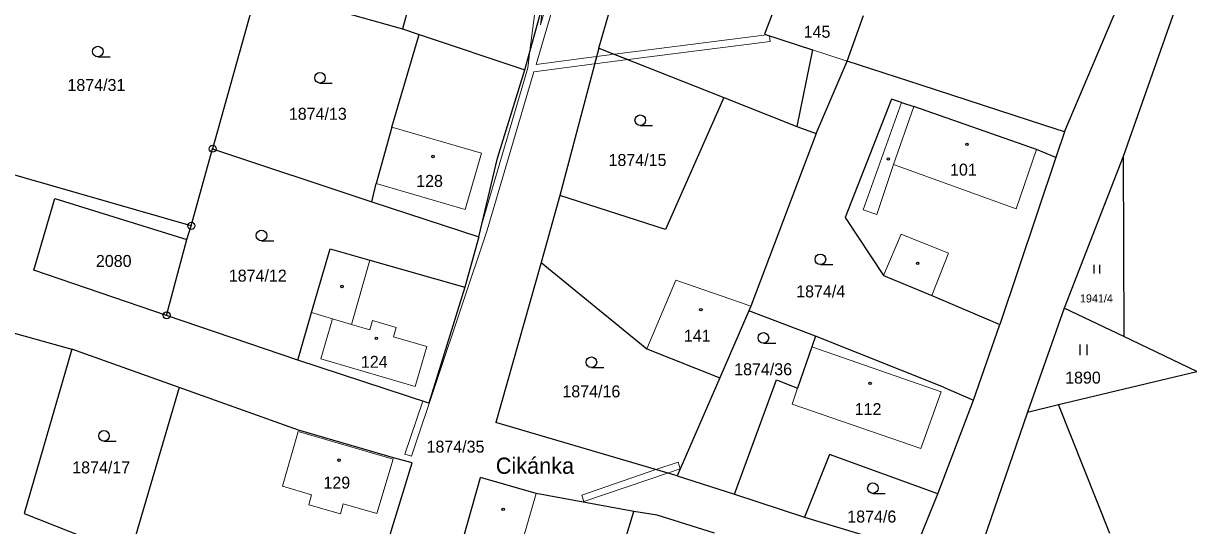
# Model space of a CAD drawing. Extents: x -820420 to -815896, y -1105820 to -1103643.
# Drawn here: x -818124.5 to -817959, y -1105356.1 to -1105284.8 of the extents above; entities that cross this region are included whole.
import ezdxf
from ezdxf.enums import TextEntityAlignment as Align

# ---------------------------------------------------------------- set-up
doc = ezdxf.new("R2010")
doc.units = 0
doc.header["$LTSCALE"] = 0.68
for name, color, linetype, lineweight in [('1', 7, 'Continuous', 25), ('13', 7, 'Continuous', 13), ('3', 7, 'Continuous', 25), ('4', 7, 'Continuous', 13), ('5', 7, 'Continuous', 25), ('7', 7, 'Continuous', 13), ('8', 7, 'Continuous', 25)]:
    doc.layers.add(name, color=color, linetype=linetype, lineweight=lineweight)
doc.layers.add('2', color=7, linetype='Continuous')

msp = doc.modelspace()

# ---------------------------------------------------------------- linework, layer by layer
at = {"layer": '1'}
for p, q in [((-818042.86, -1105288.35), (-818035.65, -1105263.81)), ((-817955.55, -1105267.18), (-817968.42, -1105303.73)), ((-818053.37, -1105291.44), (-818047.04, -1105268.81)), ((-817976.77, -1105300.23), (-817964.57, -1105271.58)), ((-818091.29, -1105279.84), (-818097.66, -1105302.64)), ((-818091.29, -1105279.84), (-818070.72, -1105285.65)), ((-818016.68, -1105279.45), (-818019.35, -1105286.38)), ((-818069.94, -1105282.88), (-818070.72, -1105285.65)), ((-818007.58, -1105290.21), (-818005.29, -1105283.74)), ((-818072.2, -1105299.57), (-818068.34, -1105286.44)), ((-818070.72, -1105285.65), (-818068.34, -1105286.44)), ((-818068.34, -1105286.44), (-818053.37, -1105291.44)), ((-818019.35, -1105286.38), (-818012.54, -1105288.6)), ((-818042.86, -1105288.35), (-818048.39, -1105309.29)), ((-818042.86, -1105288.35), (-818029.19, -1105293.74)), ((-818012.54, -1105288.6), (-818014.74, -1105299.5)), ((-818011.98, -1105300.46), (-818007.58, -1105290.21)), ((-817997.09, -1105293.62), (-818007.58, -1105290.21)), ((-818029.19, -1105293.74), (-818025.12, -1105295.36)), ((-817979.53, -1105299.33), (-817997.09, -1105293.62)), ((-818025.12, -1105295.36), (-818033.4, -1105314.08)), ((-818025.12, -1105295.36), (-818014.74, -1105299.5)), ((-818001.29, -1105295.6), (-818007.89, -1105312.38)), ((-817999.88, -1105296.08), (-818001.29, -1105295.6)), ((-817999.88, -1105296.08), (-817998.15, -1105296.67)), ((-817980.73, -1105302.76), (-817998.15, -1105296.67)), ((-818072.2, -1105299.57), (-818074.46, -1105307.59)), ((-818014.74, -1105299.5), (-818011.98, -1105300.46)), ((-817976.77, -1105300.23), (-817979.53, -1105299.33)), ((-818011.98, -1105300.46), (-818021.28, -1105324.96)), ((-817976.77, -1105300.23), (-817977.99, -1105303.86)), ((-818100.68, -1105313.58), (-818140.06, -1105302.25)), ((-818100.68, -1105313.58), (-818097.66, -1105302.64)), ((-818097.66, -1105302.64), (-818075.07, -1105310.15)), ((-817977.99, -1105303.86), (-817980.73, -1105302.76)), ((-817977.99, -1105303.86), (-817985.92, -1105327.58)), ((-817968.42, -1105303.73), (-817976.83, -1105325.25)), ((-817968.42, -1105303.73), (-817968.34, -1105329.29)), ((-818075.07, -1105310.15), (-818074.46, -1105307.59)), ((-818048.39, -1105309.29), (-818051.05, -1105318.76)), ((-818033.4, -1105314.08), (-818048.39, -1105309.29)), ((-818075.07, -1105310.15), (-818059.89, -1105315.12)), ((-818007.89, -1105312.38), (-818002.46, -1105320.61)), ((-818101.31, -1105315.51), (-818100.68, -1105313.58)), ((-818104.18, -1105326.28), (-818101.31, -1105315.51)), ((-818059.89, -1105315.12), (-818061.88, -1105322.3)), ((-818083.6, -1105325.89), (-818080.96, -1105316.86)), ((-818080.96, -1105316.86), (-818075.35, -1105318.46)), ((-818075.35, -1105318.46), (-818061.88, -1105322.3)), ((-818051.05, -1105318.76), (-818057.45, -1105341.49)), ((-818051.05, -1105318.76), (-818036.01, -1105331.03)), ((-818104.18, -1105326.28), (-818123.01, -1105319.87)), ((-818002.46, -1105320.61), (-817995.57, -1105323.47)), ((-818061.88, -1105322.3), (-818066.97, -1105338.73)), ((-818146.04, -1105323.26), (-818117.64, -1105331.07)), ((-817995.57, -1105323.47), (-817985.92, -1105327.58)), ((-818085.58, -1105332.65), (-818104.18, -1105326.28)), ((-818085.58, -1105332.65), (-818083.6, -1105325.89)), ((-818021.54, -1105325.65), (-818025.67, -1105335.14)), ((-818021.28, -1105324.96), (-818021.54, -1105325.65)), ((-818012.08, -1105329.25), (-818021.54, -1105325.65)), ((-817976.83, -1105325.25), (-817982, -1105340.03)), ((-817968.34, -1105329.29), (-817976.83, -1105325.25)), ((-817989.68, -1105338.29), (-817985.92, -1105327.58)), ((-818012.08, -1105329.25), (-818012.6, -1105330.76)), ((-817993.94, -1105336.46), (-818012.08, -1105329.25)), ((-817957.96, -1105334.24), (-817968.34, -1105329.29)), ((-818117.64, -1105331.07), (-818124.41, -1105354.39)), ((-818102.39, -1105336.53), (-818117.64, -1105331.07)), ((-818036.01, -1105331.03), (-818025.67, -1105335.14)), ((-818012.6, -1105330.76), (-818014.63, -1105336.62)), ((-818066.97, -1105338.73), (-818085.58, -1105332.65)), ((-817977.63, -1105338.91), (-817957.96, -1105334.24)), ((-818025.67, -1105335.14), (-818031.74, -1105349.05)), ((-818023.6, -1105351.64), (-818017.64, -1105335.43)), ((-818017.64, -1105335.43), (-818014.63, -1105336.62)), ((-818102.39, -1105336.53), (-818109.27, -1105359.84)), ((-818085.47, -1105342.59), (-818102.39, -1105336.53)), ((-817993.94, -1105336.46), (-817989.68, -1105338.29)), ((-817994.74, -1105351.62), (-817989.68, -1105338.29)), ((-817982, -1105340.03), (-817977.63, -1105338.91)), ((-817970.34, -1105357.25), (-817977.63, -1105338.91)), ((-817982, -1105340.03), (-818004.22, -1105404.51)), ((-818071.99, -1105346.48), (-818085.47, -1105342.59)), ((-818031.74, -1105349.05), (-818057.45, -1105341.49)), ((-818010.1, -1105346.01), (-818013.64, -1105354.91)), ((-817994.74, -1105351.62), (-818010.1, -1105346.01)), ((-818076.41, -1105370.08), (-818069.32, -1105347.22)), ((-818069.32, -1105347.22), (-818071.99, -1105346.48)), ((-818062.64, -1105359.86), (-818059.62, -1105349.3)), ((-818051.75, -1105351.55), (-818059.62, -1105349.3)), ((-818031.74, -1105349.05), (-818023.6, -1105351.64)), ((-818037.9, -1105354.13), (-818051.75, -1105351.55)), ((-818023.6, -1105351.64), (-818013.64, -1105354.91)), ((-817998.02, -1105359.64), (-817994.74, -1105351.62)), ((-818124.41, -1105354.39), (-818113.75, -1105358.58)), ((-818042.65, -1105369.86), (-818037.9, -1105354.13)), ((-818034.57, -1105354.62), (-818037.9, -1105354.13)), ((-818026.42, -1105357.16), (-818034.57, -1105354.62)), ((-818013.64, -1105354.91), (-817998.02, -1105359.64))]:
    msp.add_line(p, q, dxfattribs=at)
for points in [[(-818059.89, -1105315.12), (-818057.24, -1105303.96), (-818053.37, -1105291.44)], [(-818123.01, -1105319.87), (-818120.03, -1105309.69), (-818101.31, -1105315.51)]]:
    msp.add_lwpolyline(points, dxfattribs=at)
at = {"layer": '13'}
for points in [[(-818069.41, -1105346.28), (-818058.68, -1105314.19), (-818052.05, -1105291.71), (-818043.46, -1105290.61), (-818043.18, -1105289.57), (-818051.74, -1105290.67), (-818038.57, -1105245.87), (-818033.58, -1105222.03), (-818033.77, -1105222.01), (-818037.57, -1105236.17), (-818039.57, -1105245.76), (-818051.13, -1105285.04), (-818050.75, -1105282.07), (-818052.62, -1105288.77), (-818052.93, -1105291.16), (-818059.5, -1105313.49), (-818059.89, -1105315.12), (-818061.88, -1105322.3), (-818066.97, -1105338.73), (-818067.84, -1105338.45), (-818070.36, -1105345.97)], [(-818052.62, -1105288.77), (-818050.75, -1105282.07), (-818049.89, -1105275.39), (-818050.88, -1105275.26)], [(-818040.6, -1105289.24), (-818038.67, -1105290), (-818018.51, -1105287.42), (-818018.61, -1105286.62), (-818019.04, -1105286.48)], [(-818043.18, -1105289.57), (-818043.46, -1105290.61), (-818038.67, -1105290), (-818040.6, -1105289.24)], [(-818033.08, -1105348.66), (-818031.3, -1105348.05), (-818031.61, -1105347.1), (-818034.74, -1105348.17)], [(-818045.28, -1105351.77), (-818044.96, -1105352.71), (-818033.08, -1105348.66), (-818034.74, -1105348.17)]]:
    msp.add_lwpolyline(points, close=True, dxfattribs=at)
at = {"layer": '3'}
for p, q in [((-818113.943, -1105289.6), (-818112.193, -1105289.6)), ((-818082.423, -1105293.32), (-818080.673, -1105293.32)), ((-818036.963, -1105299.35), (-818035.213, -1105299.35)), ((-818090.723, -1105315.7), (-818088.973, -1105315.7)), ((-818011.403, -1105319.08), (-818009.653, -1105319.08)), ((-817972.559, -1105320.34), (-817972.559, -1105319.11)), ((-817971.738, -1105320.34), (-817971.738, -1105319.11)), ((-818019.493, -1105330.23), (-818017.743, -1105330.23)), ((-817974.551, -1105331.91), (-817974.551, -1105330.41)), ((-817973.55, -1105331.91), (-817973.55, -1105330.41)), ((-818043.903, -1105333.68), (-818042.153, -1105333.68)), ((-818113.073, -1105344.12), (-818111.323, -1105344.12)), ((-818003.953, -1105351.54), (-818002.203, -1105351.54))]:
    msp.add_line(p, q, dxfattribs=at)
for centre in [(-818113.9429, -1105288.8498), (-818082.4229, -1105292.5698), (-818036.9629, -1105298.5998), (-818090.7229, -1105314.9498), (-818011.4029, -1105318.3298), (-818019.4929, -1105329.4798), (-818043.9029, -1105332.9298), (-818113.0729, -1105343.3698), (-818003.9529, -1105350.7898)]:
    msp.add_circle(centre, 0.75, dxfattribs=at)
at = {"layer": '4'}
for p, q in [((-818012.54, -1105288.6), (-818007.58, -1105290.21)), ((-818005.32, -1105311.31), (-817999.88, -1105296.08)), ((-818001.01, -1105304.86), (-817998.15, -1105296.67)), ((-818072.2, -1105299.57), (-818059.48, -1105303.29)), ((-817980.73, -1105302.76), (-817983.64, -1105311.19)), ((-818059.48, -1105303.29), (-818061.82, -1105311.28)), ((-818001.01, -1105304.86), (-818003.37, -1105311.95)), ((-817983.64, -1105311.19), (-818001.01, -1105304.86)), ((-818061.82, -1105311.28), (-818074.46, -1105307.59)), ((-818003.37, -1105311.95), (-818005.32, -1105311.31)), ((-818002.46, -1105320.61), (-817999.95, -1105314.74)), ((-817999.95, -1105314.74), (-817993.2, -1105317.44)), ((-817993.2, -1105317.44), (-817995.57, -1105323.47)), ((-818075.35, -1105318.46), (-818077.93, -1105327.58)), ((-818031.94, -1105321.31), (-818036.01, -1105331.03)), ((-818031.94, -1105321.31), (-818022.87, -1105324.41)), ((-818022.87, -1105324.41), (-818021.28, -1105324.96)), ((-818080.65, -1105326.77), (-818083.6, -1105325.89)), ((-818080.65, -1105326.77), (-818082.31, -1105332.43)), ((-818077.93, -1105327.58), (-818080.65, -1105326.77)), ((-818075.34, -1105328.35), (-818077.93, -1105327.58)), ((-818074.95, -1105327), (-818075.34, -1105328.35)), ((-818071.59, -1105327.98), (-818074.95, -1105327)), ((-818071.98, -1105329.33), (-818071.59, -1105327.98)), ((-818067.27, -1105330.69), (-818071.98, -1105329.33)), ((-818068.92, -1105336.36), (-818067.27, -1105330.69)), ((-817994.24, -1105337.13), (-818012.6, -1105330.76)), ((-818082.31, -1105332.43), (-818068.92, -1105336.36)), ((-818014.63, -1105336.62), (-818015.41, -1105338.86)), ((-817994.24, -1105337.13), (-817997.17, -1105345.19)), ((-817997.17, -1105345.19), (-818015.41, -1105338.86)), ((-818087.76, -1105350.53), (-818085.53, -1105342.78)), ((-818072.05, -1105346.67), (-818085.53, -1105342.78)), ((-818074.33, -1105354.4), (-818072.05, -1105346.67)), ((-818083.6, -1105351.73), (-818087.76, -1105350.53)), ((-818084.02, -1105353.16), (-818083.6, -1105351.73)), ((-818054.77, -1105362.11), (-818051.75, -1105351.55)), ((-818079.52, -1105354.46), (-818084.02, -1105353.16)), ((-818079.11, -1105353.02), (-818079.52, -1105354.46)), ((-818079.11, -1105353.02), (-818074.33, -1105354.4))]:
    msp.add_line(p, q, dxfattribs=at)
at = {"layer": '5'}
for centre in [(-817990.6068, -1105302.0092), (-818066.3768, -1105303.7392), (-818001.7468, -1105304.0892), (-817997.5968, -1105318.8992), (-818079.2868, -1105322.1892), (-818028.3668, -1105325.4692), (-818074.4268, -1105329.5392), (-818004.3468, -1105335.9192), (-818079.7168, -1105346.8292), (-818056.4268, -1105353.7892)]:
    msp.add_circle(centre, 0.175, dxfattribs=at)
at = {"layer": '8'}
for centre, radius in [((-818097.66, -1105302.6399), 0.5), ((-818097.66, -1105302.6399), 0.0303), ((-818100.68, -1105313.5799), 0.5), ((-818100.68, -1105313.5799), 0.0303), ((-818104.18, -1105326.2799), 0.5), ((-818104.18, -1105326.2799), 0.0303)]:
    msp.add_circle(centre, radius, dxfattribs=at)

# ---------------------------------------------------------------- texts
at = {"layer": '2'}
for s, height, p in [('145', 1.7, (-818011.879, -1105286.895)), ('1874/31', 1.7, (-818114.149, -1105294.445)), ('1874/13', 1.7, (-818082.729, -1105298.535)), ('1874/15', 1.7, (-818037.359, -1105305.085)), ('101', 1.7, (-817991.109, -1105306.455)), ('128', 1.7, (-818066.869, -1105308.055)), ('2080', 1.7, (-818111.69, -1105319.415)), ('1874/12', 1.7, (-818091.249, -1105321.495)), ('1874/4', 1.7, (-818011.36, -1105323.735)), ('1941/4', 1.14, (-817972.229, -1105324.445)), ('141', 1.7, (-818028.879, -1105330.025)), ('124', 1.7, (-818074.719, -1105333.725)), ('1874/36', 1.7, (-818019.529, -1105334.775)), ('1890', 1.7, (-817974.14, -1105335.965)), ('1874/16', 1.7, (-818043.909, -1105337.915)), ('112', 1.7, (-818004.639, -1105340.435)), ('1874/35', 1.7, (-818063.189, -1105345.755)), ('1874/17', 1.7, (-818113.469, -1105348.705)), ('129', 1.7, (-818080.029, -1105350.865)), ('1874/6', 1.7, (-818004.11, -1105355.675))]:
    msp.add_text(s, height=height, dxfattribs=at).set_placement(p, align=Align.CENTER)
at = {"layer": '7'}
msp.add_text('Cikánka', height=2.3, dxfattribs=at).set_placement((-818051.909, -1105348.765), align=Align.CENTER)

doc.saveas('drawing.dxf')
